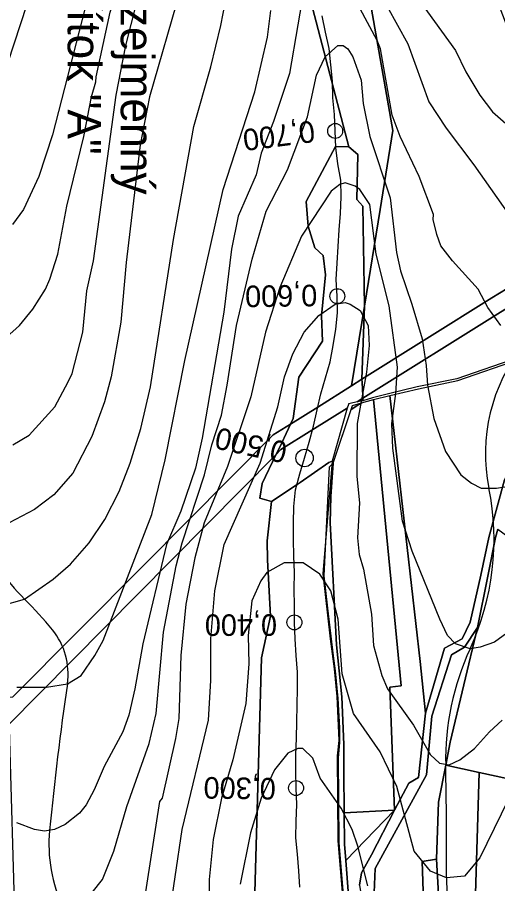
# Model space of a CAD drawing. Extents: x -510989 to -501240, y -1184665 to -1176098.
# Drawn here: x -504315 to -504025, y -1180465 to -1179942 of the extents above; entities that cross this region are included whole.
import ezdxf

# ---------------------------------------------------------------- set-up
doc = ezdxf.new("R2010")
doc.units = 0
for name, color, linetype in [('lesni_pozemek', 7, 'Continuous'), ('NAVRH_rozvodnice', 7, 'Continuous'), ('orna_puda', 7, 'Continuous'), ('ostatni_plocha_x_neplodna_puda', 7, 'Continuous'), ('ostatni_plocha_x_ostatni_komunikace', 7, 'Continuous'), ('popis', 7, 'Continuous'), ('trasovani_toku', 7, 'Continuous'), ('trvaly_travni_porost', 7, 'Continuous'), ('vrstevnice_01', 7, 'Continuous'), ('vrstevnice_02', 7, 'Continuous')]:
    doc.layers.add(name, color=color, linetype=linetype)

msp = doc.modelspace()

# ---------------------------------------------------------------- linework, layer by layer
at = {"layer": 'lesni_pozemek'}
for points in [[(-504345.14, -1179694.82), (-504284.06, -1179710.94), (-504251.04, -1179720.12), (-504202.43, -1179732.5), (-504196.17, -1179733.7), (-504181.5, -1179747.24), (-504145.54, -1179834.08), (-504136.75, -1179936.43), (-504114.82, -1180020.28), (-504122.82, -1180020.01), (-504140.53, -1180053.17), (-504139.33, -1180068.11), (-504135.2, -1180081.02), (-504130.13, -1180085.68), (-504128.8, -1180097.42), (-504131.2, -1180122.22), (-504130.67, -1180137.33), (-504144.8, -1180159.2), (-504148.32, -1180184.06), (-504149.92, -1180187.43), (-504160.28, -1180193.93), (-504238.42, -1180272.54), (-504317.38, -1180351.97)], [(-504035.67, -1179905.08), (-504010.17, -1179971.83), (-504004.51, -1179992.94), (-504004.91, -1180007.2), (-504010.63, -1180013.06), (-504010.8, -1180021.24), (-504012.16, -1180047.22), (-504008.9, -1180070.93), (-504003.76, -1180086.71), (-504005.4, -1180097.26), (-504028.64, -1180111.31), (-504106.86, -1180160.4), (-504105.37, -1180116.26), (-504095.94, -1180058.02), (-504088.29, -1180010.41), (-504101.04, -1179937.1)], [(-504171.89, -1180484.05), (-504167.49, -1180328.31), (-504162.05, -1180303.24), (-504163.78, -1180269.19), (-504164.05, -1180257.75), (-504161.27, -1180234.18), (-504145.33, -1180223.55), (-504144.12, -1180222.74), (-504126.83, -1180210.6), (-504125.9, -1180210.2), (-504124.88, -1180209.77), (-504130.35, -1180277.73), (-504125.97, -1180317.02), (-504123.53, -1180334.96), (-504121.95, -1180351.7), (-504120.86, -1180378.22), (-504121.71, -1180387.47), (-504121.28, -1180438.7), (-504118.59, -1180472.22)]]:
    msp.add_lwpolyline(points, dxfattribs=at)
for points in [[(-504154.73, -1179745.63), (-504118.96, -1179804.04), (-504118.65, -1179839.97), (-504101.04, -1179937.1), (-504088.29, -1180010.41), (-504095.94, -1180058.02), (-504105.37, -1180116.26), (-504106.29, -1180055.88), (-504109.89, -1180052.01), (-504109.35, -1180024.81), (-504114.82, -1180020.28), (-504136.75, -1179936.43), (-504145.54, -1179834.08), (-504181.5, -1179747.24), (-504196.17, -1179733.7)], [(-503816.91, -1179982.95), (-503816.19, -1179983.95), (-503811.92, -1179989.89), (-503811.04, -1179991.11), (-503874.77, -1180029.97), (-504003.9, -1180108.03), (-504008.17, -1180110.61), (-504023.38, -1180119.81), (-504106.29, -1180171.85), (-504106.38, -1180170.13), (-504106.76, -1180162.38), (-504106.86, -1180160.4), (-504028.64, -1180111.31), (-504005.4, -1180097.26), (-504000.07, -1180094.03), (-503886.77, -1180025.54)], [(-504122.82, -1180020.01), (-504114.82, -1180020.28), (-504109.35, -1180024.81), (-504109.89, -1180052.01), (-504106.29, -1180055.88), (-504105.37, -1180116.26), (-504113.16, -1180164.35), (-504133.49, -1180177.12), (-504149.92, -1180187.43), (-504148.32, -1180184.06), (-504144.8, -1180159.2), (-504130.67, -1180137.33), (-504131.2, -1180122.22), (-504128.8, -1180097.42), (-504130.13, -1180085.68), (-504135.2, -1180081.02), (-504139.33, -1180068.11), (-504140.53, -1180053.17)], [(-504008.17, -1180110.61), (-504009.44, -1180116.76), (-504011.37, -1180146.49), (-504012.51, -1180147.18), (-504049.71, -1180160.1), (-504073.48, -1180165.02), (-504090.75, -1180169.13), (-504100.58, -1180171.48), (-504106.22, -1180173.29), (-504106.29, -1180171.85), (-504023.38, -1180119.81)], [(-504106.86, -1180160.4), (-504113.16, -1180164.35), (-504105.37, -1180116.26)], [(-504048.98, -1180161.22), (-504011.78, -1180148.29), (-504011.12, -1180177.31), (-504012.44, -1180202.52), (-504020.87, -1180221.1), (-504030.37, -1180255.84), (-504035.16, -1180278.45), (-504041.69, -1180306.96), (-504046.49, -1180317.02), (-504057.13, -1180322.58), (-504068.51, -1180361.84), (-504071.78, -1180330.55), (-504090.01, -1180170.24), (-504072.74, -1180166.13)], [(-504106.86, -1180160.4), (-504106.76, -1180162.38), (-504106.38, -1180170.13), (-504106.29, -1180171.85), (-504109.76, -1180174.03), (-504114, -1180174.92), (-504114.9, -1180175.11), (-504115.05, -1180175.58), (-504115.75, -1180177.79), (-504137.07, -1180191.18), (-504155.64, -1180202.83), (-504158.75, -1180205.97), (-504156.59, -1180201.65), (-504151.16, -1180190.07), (-504149.92, -1180187.43), (-504133.49, -1180177.12), (-504113.16, -1180164.35)], [(-504106.22, -1180173.29), (-504109.76, -1180174.03), (-504106.29, -1180171.85)], [(-504137.07, -1180191.18), (-504115.75, -1180177.79), (-504124.88, -1180209.77), (-504125.9, -1180210.2), (-504126.83, -1180210.6), (-504144.12, -1180222.74), (-504145.33, -1180223.55), (-504161.27, -1180234.18), (-504168.32, -1180232.05), (-504167, -1180223.31), (-504158.75, -1180205.97), (-504155.64, -1180202.83)], [(-504149.92, -1180187.43), (-504151.16, -1180190.07), (-504156.59, -1180201.65), (-504158.75, -1180205.97), (-504242.05, -1180290.12), (-504320.58, -1180369.45), (-504322.25, -1180371.14), (-504325.68, -1180367.68), (-504326.47, -1180364.77), (-504330.93, -1180348.29), (-504330.97, -1180348.14), (-504326.26, -1180352.89), (-504317.38, -1180351.97), (-504238.42, -1180272.54), (-504160.28, -1180193.93)], [(-504158.75, -1180205.97), (-504167, -1180223.31), (-504168.32, -1180232.05), (-504161.27, -1180234.18), (-504164.05, -1180257.75), (-504163.78, -1180269.19), (-504162.05, -1180303.24), (-504167.49, -1180328.31), (-504171.89, -1180484.05), (-504169, -1180504.66), (-504177.89, -1180512.49), (-504184.14, -1180521.51), (-504188.94, -1180536.31), (-504178.45, -1180572.38), (-504189.16, -1180577.92), (-504215.19, -1180598.91), (-504252.37, -1180627.71), (-504285.42, -1180653.45), (-504314.46, -1180671.14), (-504313.87, -1180589.03), (-504315.83, -1180489.67), (-504319.38, -1180370.96), (-504320.58, -1180369.45), (-504242.05, -1180290.12)], [(-504037.27, -1180310.01), (-504053.65, -1180379.25), (-504056.37, -1180393.18), (-504060.72, -1180415.43), (-504061.93, -1180449.93), (-504070.63, -1180451.31), (-504069.31, -1180487.09), (-504073.39, -1180500.01), (-504072.15, -1180524.74), (-504070.58, -1180529.5), (-504078.16, -1180530.88), (-504081.16, -1180531.38), (-504086.99, -1180517.68), (-504100.22, -1180489.24), (-504098.78, -1180455.43), (-504067.9, -1180398.98), (-504064.67, -1180363.6), (-504052.92, -1180326.68), (-504045.02, -1180322.02)]]:
    msp.add_lwpolyline(points, close=True, dxfattribs=at)
at = {"layer": 'NAVRH_rozvodnice'}
for centre, radius, start, end in [((-503927.78, -1180205.25), 104.64, 141.4258, 191.4379), ((-504184.33, -1180257.15), 157.1, 335.2202, 11.4379), ((-504203.56, -1180186.48), 150.72, 206.6148, 224.9704), ((-504488.05, -1180470.68), 251.41, 39.2573, 44.9704), ((-504325.68, -1180337.98), 41.71, 351.7013, 39.2573), ((-503896.62, -1180389.97), 159.79, 155.2202, 181.1507), ((-502460.52, -1180610.03), 1843.19, 171.70131, 174.47276), ((-506923.43, -1180450.77), 2867.64, 359.79552, 1.15065), ((-504208.17, -1180440.92), 87.38, 174.4728, 205.8397), ((-503765.54, -1180462.04), 290.27, 179.7955, 189.411)]:
    msp.add_arc(centre, radius, start, end, dxfattribs=at)
at = {"layer": 'orna_puda'}
for points in [[(-504024.86, -1180250.86), (-503990.19, -1180276.27), (-503983.38, -1180281.56), (-503973.9, -1180288.93), (-503959.37, -1180299.24), (-503951.26, -1180302.02), (-503964.67, -1180347.16), (-503982.82, -1180396.77), (-503985.98, -1180408.51), (-504036.24, -1180397.56), (-504056.37, -1180393.18), (-504053.65, -1180379.25), (-504037.27, -1180310.01), (-504030.9, -1180279.08), (-504026.37, -1180255.73)], [(-504056.37, -1180393.18), (-504036.24, -1180397.56), (-504039.25, -1180497.53), (-504032.16, -1180524.67), (-504051.14, -1180525.96), (-504052.07, -1180526.13), (-504055.46, -1180516.63), (-504059, -1180498.62), (-504061.93, -1180449.93), (-504060.72, -1180415.43)], [(-504036.24, -1180397.56), (-503985.98, -1180408.51), (-503986.57, -1180410.72), (-503987.43, -1180458.3), (-503984.03, -1180522.66), (-503992.58, -1180522.08), (-504012.08, -1180523.31), (-504032.16, -1180524.67), (-504039.25, -1180497.53)]]:
    msp.add_lwpolyline(points, close=True, dxfattribs=at)
at = {"layer": 'ostatni_plocha_x_neplodna_puda'}
for points in [[(-504126.32, -1180213.24), (-504124.14, -1180210.9), (-504125.51, -1180231.02), (-504126.01, -1180247.04), (-504122.24, -1180320.48), (-504118.94, -1180352), (-504117.86, -1180380.61), (-504117.74, -1180396.9), (-504117.59, -1180421.92), (-504117.28, -1180440.7), (-504116.52, -1180450.7), (-504113.5, -1180490.26), (-504104.75, -1180515.14), (-504106.13, -1180515.58), (-504115.57, -1180490.42), (-504117.81, -1180473.47), (-504120.5, -1180439.93), (-504120.93, -1180388.67), (-504120.09, -1180379.43), (-504120.17, -1180370.57), (-504121.19, -1180352.89), (-504122.77, -1180336.15), (-504125.21, -1180318.2), (-504129.59, -1180278.89)], [(-504087.17, -1180420.28), (-504101.05, -1180447.32), (-504107.08, -1180458.17), (-504108.41, -1180465.43), (-504103.93, -1180492.4), (-504094.68, -1180516.92), (-504086.8, -1180532.31), (-504096.68, -1180533.96), (-504104.75, -1180515.14), (-504113.5, -1180490.26), (-504116.52, -1180450.7)], [(-504061.93, -1180449.93), (-504059, -1180498.62), (-504055.46, -1180516.63), (-504052.07, -1180526.13), (-504070.58, -1180529.5), (-504072.15, -1180524.74), (-504073.39, -1180500.01), (-504069.31, -1180487.09), (-504070.63, -1180451.31)]]:
    msp.add_lwpolyline(points, close=True, dxfattribs=at)
at = {"layer": 'ostatni_plocha_x_ostatni_komunikace'}
for points in [[(-504108.41, -1180465.43), (-504107.08, -1180458.17), (-504101.05, -1180447.32), (-504087.17, -1180420.28), (-504078.62, -1180403.96), (-504072.66, -1180400.51), (-504068.51, -1180361.84), (-504057.13, -1180322.58), (-504046.49, -1180317.02), (-504041.69, -1180306.96), (-504035.16, -1180278.45), (-504030.37, -1180255.84), (-504020.87, -1180221.1)], [(-504024.86, -1180250.86), (-504026.37, -1180255.73), (-504030.9, -1180279.08), (-504037.27, -1180310.01), (-504045.02, -1180322.02), (-504052.92, -1180326.68), (-504064.67, -1180363.6), (-504067.9, -1180398.98), (-504098.78, -1180455.43), (-504100.22, -1180489.24)]]:
    msp.add_lwpolyline(points, dxfattribs=at)
at = {"layer": 'popis'}
msp.add_lwpolyline([(-504117.81, -1180473.47), (-504119.16, -1180456.7), (-504120.5, -1180439.93), (-504120.93, -1180388.67), (-504120.09, -1180379.43), (-504121.19, -1180352.89), (-504123.99, -1180327.18), (-504127.4, -1180298.54), (-504129.59, -1180278.89), (-504126.32, -1180213.24), (-504124.14, -1180210.9), (-504112.55, -1180176.13), (-504107.06, -1180174.6), (-504099.84, -1180172.59), (-504090.01, -1180170.24), (-504072.74, -1180166.13), (-504048.98, -1180161.22), (-504011.78, -1180148.29)], dxfattribs=at)
at = {"layer": 'trasovani_toku'}
for p, q in [((-504128.72, -1179951), (-504130.81, -1179941.22)), ((-504126.62, -1179960.78), (-504128.72, -1179951)), ((-504125.52, -1179970.71), (-504126.62, -1179960.78)), ((-504124.64, -1179980.68), (-504125.52, -1179970.71)), ((-504124.36, -1179990.67), (-504124.64, -1179980.68)), ((-504123.46, -1180000.63), (-504124.36, -1179990.67)), ((-504122.97, -1180010.62), (-504123.46, -1180000.63)), ((-504122.57, -1180020.61), (-504122.97, -1180010.62)), ((-504121.28, -1180030.53), (-504122.57, -1180020.61)), ((-504119.55, -1180040.38), (-504121.28, -1180030.53)), ((-504119.47, -1180050.38), (-504119.55, -1180040.38)), ((-504119.85, -1180060.37), (-504119.47, -1180050.38)), ((-504120.6, -1180070.34), (-504119.85, -1180060.37)), ((-504121.22, -1180080.32), (-504120.6, -1180070.34)), ((-504121.73, -1180090.31), (-504121.22, -1180080.32)), ((-504122.3, -1180100.29), (-504121.73, -1180090.31)), ((-504121.69, -1180110.27), (-504122.3, -1180100.29)), ((-504121.52, -1180120.27), (-504121.69, -1180110.27)), ((-504122.57, -1180130.22), (-504121.52, -1180120.27)), ((-504124.29, -1180140.07), (-504122.57, -1180130.22)), ((-504125.92, -1180149.93), (-504124.29, -1180140.07)), ((-504128.73, -1180159.53), (-504125.92, -1180149.93)), ((-504131.72, -1180169.07), (-504128.73, -1180159.53)), ((-504133.74, -1180178.87), (-504131.72, -1180169.07)), ((-504136.06, -1180188.59), (-504133.74, -1180178.87)), ((-504138.57, -1180198.28), (-504136.06, -1180188.59)), ((-504141.4, -1180207.87), (-504138.57, -1180198.28)), ((-504144.29, -1180217.44), (-504141.4, -1180207.87)), ((-504146.94, -1180227.08), (-504144.29, -1180217.44)), ((-504147.88, -1180237.04), (-504146.94, -1180227.08)), ((-504148.12, -1180247.04), (-504147.88, -1180237.04)), ((-504148.12, -1180257.04), (-504148.12, -1180247.04)), ((-504147.93, -1180267.03), (-504148.12, -1180257.04)), ((-504147.43, -1180277.02), (-504147.93, -1180267.03)), ((-504147.72, -1180287.02), (-504147.43, -1180277.02)), ((-504147.51, -1180297.02), (-504147.72, -1180287.02)), ((-504147.56, -1180307.02), (-504147.51, -1180297.02)), ((-504147, -1180317), (-504147.56, -1180307.02)), ((-504146.45, -1180326.98), (-504147, -1180317)), ((-504145.64, -1180336.95), (-504146.45, -1180326.98)), ((-504145.7, -1180346.95), (-504145.64, -1180336.95)), ((-504145.88, -1180356.95), (-504145.7, -1180346.95)), ((-504146.09, -1180366.95), (-504145.88, -1180356.95)), ((-504146.32, -1180376.94), (-504146.09, -1180366.95)), ((-504146.61, -1180386.94), (-504146.32, -1180376.94)), ((-504146.77, -1180396.94), (-504146.61, -1180386.94)), ((-504146.56, -1180406.94), (-504146.77, -1180396.94)), ((-504146.07, -1180416.92), (-504146.56, -1180406.94)), ((-504146.5, -1180426.92), (-504146.07, -1180416.92)), ((-504146.65, -1180436.91), (-504146.5, -1180426.92)), ((-504145.66, -1180446.86), (-504146.65, -1180436.91)), ((-504144.98, -1180456.84), (-504145.66, -1180446.86)), ((-504144.23, -1180466.81), (-504144.98, -1180456.84))]:
    msp.add_line(p, q, dxfattribs=at)
for centre, radius in [((-504122.97, -1180010.62), 4.5), ((-504121.69, -1180110.27), 4.5), ((-504141.4, -1180207.87), 5.25), ((-504147.56, -1180307.02), 4.5), ((-504146.56, -1180406.94), 4.5)]:
    msp.add_circle(centre, radius, dxfattribs=at)
at = {"layer": 'trvaly_travni_porost'}
for points in [[(-504099.84, -1180172.59), (-504090.01, -1180170.24), (-504071.78, -1180330.55), (-504068.51, -1180361.84), (-504072.66, -1180400.51), (-504078.62, -1180403.96), (-504087.17, -1180420.28), (-504090.01, -1180346.1), (-504083.18, -1180345.3)], [(-504107.06, -1180174.6), (-504099.84, -1180172.59), (-504083.18, -1180345.3), (-504090.01, -1180346.1), (-504087.17, -1180420.28), (-504117.59, -1180421.92), (-504117.74, -1180396.9), (-504117.86, -1180380.61), (-504118.94, -1180352), (-504122.24, -1180320.48), (-504126.01, -1180247.04), (-504125.51, -1180231.02), (-504124.14, -1180210.9), (-504113.36, -1180178.56), (-504108.79, -1180175.69)], [(-504107.06, -1180174.6), (-504108.79, -1180175.69), (-504113.36, -1180178.56), (-504112.55, -1180176.13)], [(-504087.17, -1180420.28), (-504116.52, -1180450.7), (-504117.28, -1180440.7), (-504117.59, -1180421.92)]]:
    msp.add_lwpolyline(points, close=True, dxfattribs=at)
at = {"layer": 'vrstevnice_01'}
for points in [[(-504264.64, -1179813.46), (-504262.5, -1179834), (-504261.81, -1179867), (-504264.91, -1179898), (-504268.31, -1179915), (-504293.31, -1180013), (-504301.69, -1180038), (-504310.81, -1180058), (-504317.41, -1180067)], [(-504292, -1180177), (-504283.91, -1180162), (-504281.59, -1180157), (-504275.09, -1180132), (-504272.69, -1180107), (-504268.69, -1180089), (-504255, -1179989), (-504249.19, -1179959), (-504239.41, -1179920)], [(-504140.41, -1179917), (-504150.5, -1179976), (-504160.09, -1180005), (-504167.59, -1180024), (-504170.69, -1180037), (-504181.5, -1180062), (-504185.5, -1180082)], [(-504079.91, -1179921), (-504050.5, -1179962), (-504044.19, -1179975), (-504035.69, -1179989), (-504028.09, -1179999)], [(-504324.59, -1180297), (-504310.19, -1180293), (-504292.91, -1180281), (-504282.5, -1180272), (-504271.31, -1180259), (-504261.91, -1180245), (-504253.19, -1180228), (-504246.59, -1180211), (-504240.19, -1180190), (-504234.31, -1180165), (-504220.41, -1180076), (-504208.19, -1180008), (-504197.91, -1179972), (-504191.91, -1179947), (-504187.59, -1179925)], [(-504023.19, -1180128), (-504030.91, -1180117), (-504036.81, -1180106), (-504052.31, -1180089), (-504059.31, -1180080), (-504061.69, -1180073), (-504064, -1180064), (-504063.69, -1180061), (-504072.41, -1180038), (-504083.81, -1180014), (-504088.59, -1180001), (-504095.69, -1179961), (-504097.59, -1179956), (-504107.91, -1179937)], [(-504028.09, -1179999), (-503992.69, -1180030)], [(-504116.91, -1180042), (-504120.09, -1180043), (-504125.31, -1180047), (-504143.19, -1180074), (-504156.31, -1180105), (-504164.91, -1180132), (-504173.91, -1180171), (-504187.81, -1180213), (-504201.91, -1180247), (-504207.5, -1180268), (-504213.09, -1180296), (-504216.09, -1180327), (-504217.31, -1180365), (-504219.19, -1180377), (-504227.31, -1180413), (-504228.81, -1180415), (-504238.31, -1180476)], [(-504012.09, -1180308), (-504027, -1180319), (-504035.59, -1180322), (-504041.69, -1180323), (-504050.5, -1180320), (-504055.19, -1180315), (-504059.81, -1180305), (-504076.5, -1180264), (-504082.41, -1180246), (-504088.31, -1180202), (-504088.81, -1180187), (-504086.5, -1180169), (-504085.41, -1180153), (-504090.5, -1180116), (-504098.31, -1180085), (-504102.19, -1180055), (-504108.19, -1180046), (-504111, -1180044), (-504116.91, -1180042)], [(-504185.5, -1180082), (-504190, -1180120), (-504203.09, -1180196), (-504207.19, -1180214), (-504216, -1180240), (-504224.59, -1180260), (-504239, -1180320), (-504243.69, -1180347), (-504247.41, -1180363), (-504250.91, -1180373), (-504262.19, -1180394), (-504268.19, -1180408), (-504273.09, -1180417), (-504277.19, -1180422), (-504285.69, -1180429), (-504292.09, -1180432), (-504298.19, -1180433), (-504304.31, -1180432), (-504314.81, -1180428)], [(-504317.31, -1180200), (-504307.41, -1180194), (-504292, -1180177)], [(-504014.31, -1180405), (-504035.81, -1180449), (-504045.09, -1180460), (-504055.81, -1180461), (-504065.59, -1180457), (-504075.31, -1180445), (-504085.81, -1180406), (-504095.91, -1180385), (-504111.91, -1180362), (-504118.69, -1180338), (-504121.19, -1180305), (-504125.5, -1180288), (-504132.31, -1180278), (-504142.31, -1180271), (-504153.81, -1180271), (-504164.09, -1180277), (-504167.81, -1180282), (-504173.31, -1180294), (-504175.41, -1180315), (-504175, -1180332), (-504176.81, -1180356), (-504184.59, -1180390), (-504191.5, -1180413), (-504196.5, -1180438), (-504198.91, -1180462), (-504198.81, -1180482)]]:
    msp.add_lwpolyline(points, dxfattribs=at)
at = {"layer": 'vrstevnice_02'}
for points in [[(-504321.19, -1180135), (-504313.31, -1180128), (-504305.31, -1180118), (-504297.5, -1180106), (-504294.91, -1180100), (-504290.19, -1180085), (-504284.69, -1180056), (-504274.5, -1180014), (-504269.81, -1179990), (-504267.19, -1179981), (-504267.09, -1179978), (-504258.59, -1179939), (-504254.31, -1179925), (-504250.31, -1179905), (-504244.59, -1179868), (-504244, -1179848), (-504247.19, -1179800), (-504255.59, -1179752), (-504262.69, -1179671), (-504269, -1179624), (-504271, -1179603), (-504273.31, -1179546)], [(-504322.31, -1179608), (-504311.81, -1179652), (-504287.91, -1179812), (-504286.81, -1179843), (-504293.19, -1179883), (-504305.19, -1179923), (-504324.19, -1179981)], [(-504216.31, -1179925), (-504234.91, -1179990), (-504240.5, -1180019), (-504248.91, -1180090), (-504252.19, -1180126), (-504258, -1180159), (-504262, -1180174), (-504269.59, -1180195), (-504281.19, -1180217), (-504292.59, -1180230), (-504304.19, -1180239), (-504319.41, -1180247)], [(-504097.81, -1179924), (-504079.19, -1179958), (-504066.59, -1179993), (-504056, -1180009), (-504039.5, -1180031), (-504015.5, -1180065)], [(-504314.81, -1180346), (-504297.09, -1180346), (-504284.41, -1180344), (-504276.19, -1180339), (-504267.91, -1180327), (-504262.91, -1180318), (-504233.41, -1180242), (-504225.41, -1180209), (-504213.69, -1180149), (-504190.59, -1180046), (-504171.41, -1179987), (-504163.81, -1179954), (-504161.81, -1179938)], [(-504269.41, -1180470), (-504263.31, -1180462), (-504256.5, -1180445), (-504248.59, -1180418), (-504235.19, -1180380), (-504230.91, -1180362), (-504226.5, -1180313), (-504218.81, -1180273), (-504215.31, -1180259), (-504201.69, -1180218), (-504197.31, -1180200), (-504191.5, -1180182), (-504188, -1180164), (-504182.41, -1180128), (-504173, -1180088), (-504164.59, -1180059), (-504151.69, -1180034), (-504139.59, -1180002), (-504134.31, -1179977), (-504129, -1179966), (-504121.31, -1179959), (-504118.19, -1179959), (-504115.31, -1179961), (-504112.41, -1179966), (-504107.31, -1179980), (-504106.09, -1179994), (-504102, -1180014), (-504089.91, -1180051), (-504086, -1180084), (-504083.59, -1180095), (-504076.69, -1180115), (-504070.5, -1180136)], [(-504199.41, -1180366), (-504198, -1180342), (-504197.91, -1180317), (-504195.59, -1180288), (-504189.81, -1180260), (-504168.19, -1180211), (-504157.59, -1180177), (-504153.5, -1180159), (-504148.59, -1180145), (-504141.59, -1180132), (-504132.81, -1180122), (-504123, -1180115), (-504116.91, -1180114), (-504113.91, -1180115), (-504108, -1180119), (-504103.09, -1180128), (-504102.41, -1180140), (-504104, -1180156), (-504109.69, -1180187), (-504109.91, -1180219), (-504108.41, -1180235), (-504109.5, -1180256), (-504108.5, -1180266), (-504106, -1180275), (-504101.09, -1180302), (-504099.81, -1180321), (-504094.81, -1180339), (-504091.5, -1180347), (-504075.81, -1180369), (-504065.59, -1180387), (-504060.19, -1180392), (-504054.19, -1180393), (-504047.81, -1180390), (-504039.09, -1180383), (-504029.91, -1180373), (-504022.41, -1180366)], [(-504070.5, -1180136), (-504068.09, -1180152), (-504067.31, -1180164), (-504063.59, -1180184), (-504056.41, -1180204), (-504047.19, -1180218), (-504040.81, -1180223), (-504035, -1180226), (-504025.69, -1180226), (-504013.31, -1180224)], [(-504223.59, -1180489), (-504215.19, -1180432), (-504199.41, -1180366)], [(-504103.31, -1180466), (-504109.41, -1180442), (-504112.81, -1180432), (-504119.41, -1180419), (-504132, -1180401), (-504136.5, -1180389), (-504142.41, -1180383), (-504145.5, -1180383), (-504151.59, -1180386), (-504159.5, -1180396), (-504167.69, -1180413), (-504174.09, -1180434), (-504180.19, -1180465)]]:
    msp.add_lwpolyline(points, dxfattribs=at)

# ---------------------------------------------------------------- texts
at = {"layer": 'NAVRH_rozvodnice'}
for s, p in [('Bezejmenný', (-504252.22, -1179901.8)), ('přítok "A"', (-504284.22, -1179913.79))]:
    msp.add_text(s, height=20, rotation=270, dxfattribs=at).set_placement(p)
at = {"layer": 'trasovani_toku'}
for s, rotation, p in [('0,700', 187.4508, (-504136.16, -1180004.24)), ('0,600', 180.8239, (-504133.87, -1180103.31)), ('0,500', 167.6492, (-504151.09, -1180198.51)), ('0,400', 180.0992, (-504158.05, -1180302.1)), ('0,300', 179.1693, (-504158.69, -1180400.89))]:
    msp.add_text(s, height=13, rotation=rotation, dxfattribs=at).set_placement(p)

doc.saveas('drawing.dxf')
